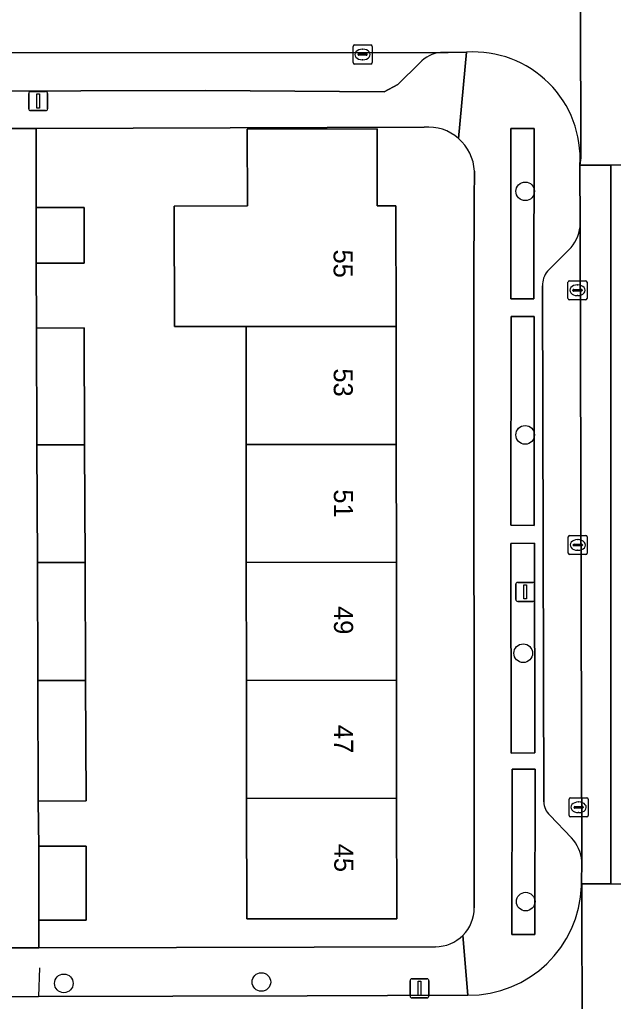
# Model space of a CAD drawing. Extents: x 160732 to 162107, y 387428 to 388479.
# Drawn here: x 161271.2 to 161302.4, y 388003.2 to 388054.8 of the extents above; entities that cross this region are included whole.
import ezdxf

# ---------------------------------------------------------------- set-up
doc = ezdxf.new("R2010")
doc.units = 0
for name, color, linetype in [('IMGEO_Boom', 7, 'Continuous'), ('IMGEO_Erf', 7, 'Continuous'), ('IMGEO_Groenvoorziening', 7, 'Continuous'), ('IMGEO_Haag', 7, 'Continuous'), ('IMGEO_Hek', 7, 'Continuous'), ('IMGEO_Kolk', 7, 'Continuous'), ('IMGEO_Lichtmast', 7, 'Continuous'), ('IMGEO_Pand', 7, 'Continuous'), ('IMGEO_Pand_nummerreeks', 7, 'Continuous'), ('IMGEO_Parkeervlak_open', 7, 'Continuous'), ('IMGEO_Rijbaan_lokaal_gesloten', 7, 'Continuous'), ('IMGEO_Rijbaan_lokaal_open', 7, 'Continuous'), ('IMGEO_Voetpad_open', 7, 'Continuous')]:
    doc.layers.add(name, color=color, linetype=linetype)

msp = doc.modelspace()

# ---------------------------------------------------------------- linework, layer by layer
at = {"layer": 'IMGEO_Boom'}
for centre in [(161297.78, 388045.784), (161297.776, 388032.984), (161297.675, 388021.509), (161297.806, 388008.457), (161273.535, 388004.159), (161283.918, 388004.231)]:
    msp.add_circle(centre, 0.489, dxfattribs=at)
at = {"layer": 'IMGEO_Erf'}
for points in [[(161292.47, 388049.151), (161272.075, 388049.094), (161272.087, 388044.937), (161274.604, 388044.939), (161274.608, 388042.007), (161272.091, 388042.004), (161272.103, 388038.586), (161274.604, 388038.614), (161274.63, 388032.47), (161274.657, 388026.271), (161274.683, 388020.071), (161274.711, 388013.748), (161272.194, 388013.739), (161272.219, 388011.365), (161274.712, 388011.368), (161274.716, 388007.484), (161272.223, 388007.481), (161272.227, 388006.024), (161286.684, 388006.059), (161293.061, 388006.088)], [(161295.088, 388040.975), (161295.105, 388045.376), (161295.11, 388046.852)], [(161295.101, 388008.125), (161295.088, 388040.975)]]:
    msp.add_lwpolyline(points, dxfattribs=at)
msp.add_lwpolyline([(161283.117, 388032.479), (161283.11, 388038.679), (161279.346, 388038.675), (161279.339, 388045.011), (161283.181, 388045.015), (161283.177, 388049.055), (161289.999, 388049.062), (161290.006, 388045.023), (161290.989, 388045.024), (161290.996, 388038.687), (161291.003, 388032.487), (161291.01, 388026.288), (161291.016, 388020.088), (161291.023, 388013.888), (161291.03, 388007.552), (161283.145, 388007.543), (161283.138, 388013.88), (161283.131, 388020.08), (161283.124, 388026.28)], close=True, dxfattribs=at)
for centre, radius, start, end in [((161292.685, 388046.731), 2.43, 48.9801, 95.0832), ((161292.69, 388046.736), 2.423, 2.7482, 48.9813), ((161293.068, 388008.12), 2.033, 314.9826, 0.1333), ((161293.068, 388008.124), 2.036, 269.814, 314.9063)]:
    msp.add_arc(centre, radius, start, end, dxfattribs=at)
at = {"layer": 'IMGEO_Groenvoorziening'}
for points in [[(161297.017, 388040.128), (161298.233, 388040.126), (161298.248, 388049.089), (161297.032, 388049.091)], [(161298.257, 388039.198), (161297.037, 388039.211), (161297.03, 388028.231), (161298.251, 388028.218)], [(161298.28, 388016.279), (161298.263, 388027.301), (161297.018, 388027.284), (161297.045, 388016.262)], [(161298.31, 388015.421), (161297.092, 388015.424), (161297.071, 388006.73), (161298.289, 388006.727)]]:
    msp.add_lwpolyline(points, close=True, dxfattribs=at)
at = {"layer": 'IMGEO_Haag'}
for points in [[(161297.017, 388040.128), (161298.233, 388040.126), (161298.248, 388049.089), (161297.032, 388049.091)], [(161298.257, 388039.198), (161297.037, 388039.211), (161297.03, 388028.231), (161298.251, 388028.218)], [(161298.28, 388016.279), (161298.263, 388027.301), (161297.018, 388027.284), (161297.045, 388016.262)], [(161298.31, 388015.421), (161297.092, 388015.424), (161297.071, 388006.73), (161298.289, 388006.727)]]:
    msp.add_lwpolyline(points, close=True, dxfattribs=at)
at = {"layer": 'IMGEO_Hek'}
msp.add_lwpolyline([(161272.264, 388004.981), (161272.205, 388003.473)], dxfattribs=at)
at = {"layer": 'IMGEO_Kolk'}
for p, q in [((161288.734, 388052.548), (161288.734, 388053.4)), ((161288.809, 388053.474), (161289.661, 388053.474)), ((161289.036, 388053.017), (161289.434, 388053.017)), ((161289.222, 388053.254), (161289.247, 388053.254)), ((161289.735, 388053.4), (161289.735, 388052.548)), ((161288.993, 388052.968), (161288.993, 388052.98)), ((161289.431, 388052.931), (161289.033, 388052.931)), ((161289.245, 388052.694), (161289.22, 388052.694)), ((161289.477, 388052.98), (161289.477, 388052.968)), ((161289.661, 388052.474), (161288.809, 388052.474)), ((161300.028, 388040.157), (161300.028, 388041.009)), ((161300.103, 388041.083), (161300.955, 388041.083)), ((161300.33, 388040.626), (161300.728, 388040.626)), ((161300.516, 388040.863), (161300.541, 388040.863)), ((161301.029, 388041.009), (161301.029, 388040.157)), ((161300.287, 388040.577), (161300.287, 388040.589)), ((161300.725, 388040.54), (161300.327, 388040.54)), ((161300.539, 388040.303), (161300.514, 388040.303)), ((161300.771, 388040.589), (161300.771, 388040.577)), ((161300.955, 388040.083), (161300.103, 388040.083)), ((161300.042, 388026.772), (161300.042, 388027.624)), ((161300.117, 388027.698), (161300.969, 388027.698)), ((161300.301, 388027.192), (161300.301, 388027.204)), ((161300.344, 388027.241), (161300.742, 388027.241)), ((161300.53, 388027.478), (161300.555, 388027.478)), ((161300.785, 388027.204), (161300.785, 388027.192)), ((161301.043, 388027.624), (161301.043, 388026.772)), ((161300.969, 388026.698), (161300.117, 388026.698)), ((161300.739, 388027.155), (161300.341, 388027.155)), ((161300.553, 388026.918), (161300.528, 388026.918)), ((161300.085, 388012.986), (161300.085, 388013.838)), ((161300.16, 388013.912), (161301.012, 388013.912)), ((161301.086, 388013.838), (161301.086, 388012.986)), ((161300.344, 388013.406), (161300.344, 388013.418)), ((161300.782, 388013.369), (161300.384, 388013.369)), ((161300.387, 388013.455), (161300.785, 388013.455)), ((161300.573, 388013.692), (161300.598, 388013.692)), ((161300.828, 388013.418), (161300.828, 388013.406)), ((161301.012, 388012.912), (161300.16, 388012.912)), ((161300.596, 388013.132), (161300.571, 388013.132))]:
    msp.add_line(p, q, dxfattribs=at)
for points in [[(161288.734, 388052.548), (161288.734, 388053.4)], [(161288.809, 388053.474), (161289.661, 388053.474)], [(161289.735, 388053.4), (161289.735, 388052.548)], [(161289.661, 388052.474), (161288.809, 388052.474)], [(161300.028, 388040.157), (161300.028, 388041.009)], [(161300.103, 388041.083), (161300.955, 388041.083)], [(161301.029, 388041.009), (161301.029, 388040.157)], [(161300.955, 388040.083), (161300.103, 388040.083)], [(161300.042, 388026.772), (161300.042, 388027.624)], [(161300.117, 388027.698), (161300.969, 388027.698)], [(161301.043, 388027.624), (161301.043, 388026.772)], [(161300.969, 388026.698), (161300.117, 388026.698)], [(161300.085, 388012.986), (161300.085, 388013.838)], [(161300.16, 388013.912), (161301.012, 388013.912)], [(161301.086, 388013.838), (161301.086, 388012.986)], [(161301.012, 388012.912), (161300.16, 388012.912)]]:
    msp.add_lwpolyline(points, dxfattribs=at)
for centre, radius, start, end in [((161288.811, 388053.398), 0.0765, 91.552, 178.448), ((161288.811, 388053.398), 0.0765, 91.552, 178.448), ((161289.033, 388052.977), 0.0403, 85.8775, 175.7526), ((161289.438, 388052.979), 0.0386, 1.7309, 96.639), ((161289.659, 388053.398), 0.0765, 1.552, 88.448), ((161289.659, 388053.398), 0.0765, 1.552, 88.448), ((161288.811, 388052.55), 0.0765, 181.552, 268.448), ((161288.811, 388052.55), 0.0765, 181.552, 268.448), ((161289.03, 388052.967), 0.0366, 178.938, 274.7102), ((161289.434, 388052.974), 0.043, 264.8664, 352.4533), ((161289.659, 388052.55), 0.0765, 271.552, 358.448), ((161289.659, 388052.55), 0.0765, 271.552, 358.448), ((161300.105, 388041.007), 0.0765, 91.552, 178.448), ((161300.105, 388041.007), 0.0765, 91.552, 178.448), ((161300.327, 388040.586), 0.0403, 85.8775, 175.7526), ((161300.732, 388040.588), 0.0386, 1.7309, 96.639), ((161300.953, 388041.007), 0.0765, 1.552, 88.448), ((161300.953, 388041.007), 0.0765, 1.552, 88.448), ((161300.105, 388040.159), 0.0765, 181.552, 268.448), ((161300.105, 388040.159), 0.0765, 181.552, 268.448), ((161300.324, 388040.576), 0.0366, 178.938, 274.7102), ((161300.728, 388040.583), 0.043, 264.8664, 352.4533), ((161300.953, 388040.159), 0.0765, 271.552, 358.448), ((161300.953, 388040.159), 0.0765, 271.552, 358.448), ((161300.119, 388027.622), 0.0765, 91.552, 178.448), ((161300.119, 388027.622), 0.0765, 91.552, 178.448), ((161300.341, 388027.201), 0.0403, 85.8775, 175.7526), ((161300.746, 388027.203), 0.0386, 1.7309, 96.639), ((161300.967, 388027.622), 0.0765, 1.552, 88.448), ((161300.967, 388027.622), 0.0765, 1.552, 88.448), ((161300.119, 388026.774), 0.0765, 181.552, 268.448), ((161300.119, 388026.774), 0.0765, 181.552, 268.448), ((161300.338, 388027.191), 0.0366, 178.938, 274.7102), ((161300.742, 388027.198), 0.043, 264.8664, 352.4533), ((161300.967, 388026.774), 0.0765, 271.552, 358.448), ((161300.967, 388026.774), 0.0765, 271.552, 358.448), ((161300.162, 388013.836), 0.0765, 91.552, 178.448), ((161300.162, 388013.836), 0.0765, 91.552, 178.448), ((161301.01, 388013.836), 0.0765, 1.552, 88.448), ((161301.01, 388013.836), 0.0765, 1.552, 88.448), ((161300.384, 388013.415), 0.0403, 85.8775, 175.7526), ((161300.381, 388013.405), 0.0366, 178.938, 274.7102), ((161300.785, 388013.412), 0.043, 264.8664, 352.4533), ((161300.789, 388013.417), 0.0386, 1.7309, 96.639), ((161300.162, 388012.988), 0.0765, 181.552, 268.448), ((161300.162, 388012.988), 0.0765, 181.552, 268.448), ((161301.01, 388012.988), 0.0765, 271.552, 358.448), ((161301.01, 388012.988), 0.0765, 271.552, 358.448)]:
    msp.add_arc(centre, radius, start, end, dxfattribs=at)
for centre, major_axis, ratio, start_param, end_param in [((161289.221, 388052.974), (-0.387, 0.002), 0.722429, 4.712389, 7.853982), ((161289.246, 388052.974), (-0.39, 0.002), 0.717154, 1.570796, 4.712389), ((161300.515, 388040.583), (-0.387, 0.002), 0.722429, 4.712389, 7.853982), ((161300.54, 388040.583), (-0.39, 0.002), 0.717154, 1.570796, 4.712389), ((161300.529, 388027.198), (-0.387, 0.002), 0.722429, 4.712389, 7.853982), ((161300.554, 388027.198), (-0.39, 0.002), 0.717154, 1.570796, 4.712389), ((161300.572, 388013.412), (-0.387, 0.002), 0.722429, 4.712389, 7.853982), ((161300.597, 388013.412), (-0.39, 0.002), 0.717154, 1.570796, 4.712389)]:
    msp.add_ellipse(centre, major_axis=major_axis, ratio=ratio, start_param=start_param, end_param=end_param, dxfattribs=at)
at = {"layer": 'IMGEO_Lichtmast'}
for p, q in [((161271.792, 388051.026), (161272.582, 388051.026)), ((161272.582, 388051.026), (161271.792, 388051.026)), ((161271.692, 388050.126), (161271.692, 388050.926)), ((161271.692, 388050.926), (161271.692, 388050.126)), ((161272.682, 388050.926), (161272.682, 388050.126)), ((161272.682, 388050.126), (161272.682, 388050.926)), ((161272.582, 388050.026), (161271.792, 388050.026)), ((161271.792, 388050.026), (161272.582, 388050.026)), ((161297.285, 388024.335), (161297.285, 388025.135)), ((161297.285, 388025.135), (161297.285, 388024.335)), ((161297.385, 388025.235), (161298.175, 388025.235)), ((161298.175, 388025.235), (161297.385, 388025.235)), ((161298.275, 388025.135), (161298.275, 388024.335)), ((161298.275, 388024.335), (161298.275, 388025.135)), ((161298.175, 388024.235), (161297.385, 388024.235)), ((161297.385, 388024.235), (161298.175, 388024.235)), ((161291.727, 388003.497), (161291.727, 388004.297)), ((161291.727, 388004.297), (161291.727, 388003.497)), ((161291.827, 388004.397), (161292.617, 388004.397)), ((161292.617, 388004.397), (161291.827, 388004.397)), ((161292.717, 388004.297), (161292.717, 388003.497)), ((161292.717, 388003.497), (161292.717, 388004.297)), ((161292.617, 388003.397), (161291.827, 388003.397)), ((161291.827, 388003.397), (161292.617, 388003.397))]:
    msp.add_line(p, q, dxfattribs=at)
for points in [[(161272.112, 388050.901), (161272.262, 388050.901), (161272.262, 388050.151), (161272.112, 388050.151), (161272.112, 388050.901)], [(161297.705, 388025.11), (161297.855, 388025.11), (161297.855, 388024.36), (161297.705, 388024.36), (161297.705, 388025.11)], [(161292.147, 388004.272), (161292.297, 388004.272), (161292.297, 388003.522), (161292.147, 388003.522), (161292.147, 388004.272)]]:
    msp.add_lwpolyline(points, dxfattribs=at)
for centre, start, end in [((161271.792, 388050.926), 90, 180), ((161271.792, 388050.926), 90, 180), ((161272.582, 388050.926), 0, 90), ((161272.582, 388050.926), 360, 90), ((161271.792, 388050.126), 180, 270), ((161271.792, 388050.126), 180, 270), ((161272.582, 388050.126), 270, 0), ((161272.582, 388050.126), 270, 0), ((161297.385, 388025.135), 90, 180), ((161297.385, 388025.135), 90, 180), ((161298.175, 388025.135), 0, 90), ((161298.175, 388025.135), 360, 90), ((161297.385, 388024.335), 180, 270), ((161297.385, 388024.335), 180, 270), ((161298.175, 388024.335), 270, 0), ((161298.175, 388024.335), 270, 0), ((161291.827, 388004.297), 90, 180), ((161291.827, 388004.297), 90, 180), ((161292.617, 388004.297), 0, 90), ((161292.617, 388004.297), 360, 90), ((161291.827, 388003.497), 180, 270), ((161291.827, 388003.497), 180, 270), ((161292.617, 388003.497), 270, 0), ((161292.617, 388003.497), 270, 0)]:
    msp.add_arc(centre, 0.1, start, end, dxfattribs=at)
at = {"layer": 'IMGEO_Pand'}
for points in [[(161290.989, 388045.024), (161290.006, 388045.023), (161289.999, 388049.062), (161283.177, 388049.055), (161283.181, 388045.015), (161279.339, 388045.011), (161279.346, 388038.675), (161283.11, 388038.679), (161290.996, 388038.687)], [(161274.608, 388042.007), (161274.604, 388044.939), (161272.087, 388044.937), (161272.091, 388042.004)], [(161274.604, 388038.614), (161272.103, 388038.586), (161272.126, 388032.468), (161274.63, 388032.47)], [(161283.11, 388038.679), (161283.117, 388032.479), (161291.003, 388032.487), (161290.996, 388038.687)], [(161274.63, 388032.47), (161272.126, 388032.468), (161272.148, 388026.269), (161274.657, 388026.271)], [(161291.01, 388026.288), (161291.003, 388032.487), (161283.117, 388032.479), (161283.124, 388026.28)], [(161274.657, 388026.271), (161272.148, 388026.269), (161272.171, 388020.069), (161274.683, 388020.071)], [(161291.016, 388020.088), (161291.01, 388026.288), (161283.124, 388026.28), (161283.131, 388020.08)], [(161272.194, 388013.739), (161274.711, 388013.748), (161274.683, 388020.071), (161272.171, 388020.069)], [(161291.023, 388013.888), (161291.016, 388020.088), (161283.131, 388020.08), (161283.138, 388013.88)], [(161283.138, 388013.88), (161283.145, 388007.543), (161291.03, 388007.552), (161291.023, 388013.888)], [(161274.716, 388007.484), (161274.712, 388011.368), (161272.219, 388011.365), (161272.223, 388007.481)]]:
    msp.add_lwpolyline(points, close=True, dxfattribs=at)
at = {"layer": 'IMGEO_Parkeervlak_open'}
for points in [[(161293.331, 388053.085), (161265.928, 388053.054), (161262.413, 388053.043), (161170.608, 388052.85)], [(161173.827, 388050.837), (161213.836, 388050.887), (161222.055, 388050.928), (161280.986, 388051.09), (161290.368, 388051.014), (161291.09, 388051.406), (161292.241, 388052.535)], [(161300.76, 388010.583), (161300.664, 388043.923)], [(161300.07, 388042.704), (161298.952, 388041.585)], [(161298.696, 388040.809), (161298.755, 388013.695)], [(161299.07, 388013.006), (161300.218, 388011.807)]]:
    msp.add_lwpolyline(points, dxfattribs=at)
for centre, radius, start, end in [((161293.534, 388051.328), 1.769, 96.5866, 136.9633), ((161298.581, 388044.184), 2.1, 315.1823, 352.8591), ((161299.765, 388040.887), 1.071, 139.327, 184.1579), ((161299.708, 388013.714), 0.953, 181.1417, 227.9966), ((161298.648, 388010.38), 2.122, 5.4957, 42.2729)]:
    msp.add_arc(centre, radius, start, end, dxfattribs=at)
at = {"layer": 'IMGEO_Rijbaan_lokaal_gesloten'}
for points in [[(161300.664, 388043.923), (161300.76, 388010.583), (161300.745, 388009.392), (161302.28, 388009.387), (161302.28, 388047.16), (161300.655, 388047.16)], [(161302.28, 388047.16), (161302.28, 388009.387), (161305.785, 388009.375), (161305.715, 388047.213)]]:
    msp.add_lwpolyline(points, close=True, dxfattribs=at)
at = {"layer": 'IMGEO_Rijbaan_lokaal_open'}
for points in [[(161305.575, 388070.665), (161307.113, 388070.665), (161307.023, 388087.71), (161307.047, 388087.929), (161305.805, 388087.926), (161302.072, 388087.918), (161302.155, 388064.216), (161300.631, 388064.21), (161300.631, 388063.997), (161300.669, 388063.691), (161300.696, 388047.536), (161300.655, 388047.16), (161302.28, 388047.16), (161305.715, 388047.213)], [(161305.785, 388009.375), (161302.28, 388009.387), (161300.745, 388009.392), (161300.751, 388009.313), (161300.785, 387992.369), (161302.464, 387992.392), (161305.805, 387992.439)]]:
    msp.add_lwpolyline(points, close=True, dxfattribs=at)
for points in [[(161300.655, 388047.16), (161300.696, 388047.536), (161300.669, 388063.691), (161300.631, 388063.997)], [(161294.168, 388058.061), (161265.907, 388058.035), (161265.928, 388053.054), (161293.331, 388053.085), (161293.733, 388053.086), (161294.7, 388053.094)], [(161300.745, 388009.392), (161300.744, 388009.276)], [(161300.785, 387992.369), (161300.751, 388009.313), (161300.745, 388009.392)], [(161294.763, 388003.535), (161286.33, 388003.51), (161272.205, 388003.473), (161248.16, 388003.396), (161248.197, 387991.584), (161253.311, 387991.581), (161253.263, 387997.417), (161292.099, 387997.498), (161295.299, 387997.485)]]:
    msp.add_lwpolyline(points, dxfattribs=at)
for centre, radius, start, end in [((161295.068, 388047.509), 5.598, 356.4299, 93.7725), ((161294.795, 388009.488), 5.953, 269.6925, 357.9616)]:
    msp.add_arc(centre, radius, start, end, dxfattribs=at)
at = {"layer": 'IMGEO_Voetpad_open'}
for points in [[(161294.7, 388053.094), (161293.733, 388053.086), (161293.331, 388053.085)], [(161294.28, 388048.564), (161294.7, 388053.094)], [(161294.7, 388053.094), (161294.28, 388048.564)], [(161292.241, 388052.535), (161291.09, 388051.406), (161290.368, 388051.014), (161280.986, 388051.09), (161222.055, 388050.928), (161222.058, 388049.802), (161213.839, 388049.782), (161213.836, 388050.887), (161173.827, 388050.837)], [(161169.409, 388048.766), (161213.161, 388048.984), (161216.511, 388048.935), (161219.668, 388048.943), (161224.221, 388048.959), (161270.677, 388049.09), (161272.075, 388049.094), (161292.47, 388049.151)], [(161270.737, 388006.02), (161272.227, 388006.024), (161272.223, 388007.481), (161272.219, 388011.365), (161272.194, 388013.739), (161272.171, 388020.069), (161272.148, 388026.269), (161272.126, 388032.468), (161272.103, 388038.586), (161272.091, 388042.004), (161272.087, 388044.937), (161272.075, 388049.094), (161270.677, 388049.09)], [(161295.11, 388046.852), (161295.105, 388045.376), (161295.088, 388040.975), (161295.101, 388008.125)], [(161300.664, 388043.923), (161300.655, 388047.16)], [(161298.952, 388041.585), (161300.07, 388042.704)], [(161298.755, 388013.695), (161298.696, 388040.809)], [(161300.218, 388011.807), (161299.07, 388013.006)], [(161300.744, 388009.276), (161300.745, 388009.392), (161300.76, 388010.583)], [(161293.061, 388006.088), (161286.684, 388006.059), (161272.227, 388006.024), (161270.737, 388006.02), (161270.656, 388006.02), (161248.184, 388005.966), (161248.16, 388003.396), (161272.205, 388003.473), (161286.33, 388003.51), (161294.763, 388003.535), (161294.505, 388006.682)], [(161294.505, 388006.682), (161294.763, 388003.535)]]:
    msp.add_lwpolyline(points, dxfattribs=at)
for points in [[(161297.017, 388040.128), (161297.032, 388049.091), (161298.248, 388049.089), (161298.233, 388040.126)], [(161297.037, 388039.211), (161298.257, 388039.198), (161298.251, 388028.218), (161297.03, 388028.231)], [(161297.018, 388027.284), (161298.263, 388027.301), (161298.28, 388016.279), (161297.045, 388016.262)], [(161298.31, 388015.421), (161298.289, 388006.727), (161297.071, 388006.73), (161297.092, 388015.424)]]:
    msp.add_lwpolyline(points, close=True, dxfattribs=at)
for centre, radius, start, end in [((161293.534, 388051.328), 1.769, 96.5866, 136.9633), ((161295.068, 388047.509), 5.598, 356.4299, 93.7725), ((161292.685, 388046.731), 2.43, 48.9801, 95.0832), ((161292.69, 388046.736), 2.423, 2.7482, 48.9813), ((161298.581, 388044.184), 2.1, 315.1823, 352.8591), ((161299.765, 388040.887), 1.071, 139.327, 184.1579), ((161299.708, 388013.714), 0.953, 181.1417, 227.9966), ((161298.648, 388010.38), 2.122, 5.4957, 42.2729), ((161294.795, 388009.488), 5.953, 269.6925, 357.9616), ((161293.068, 388008.12), 2.033, 314.9826, 0.1333), ((161293.068, 388008.124), 2.036, 269.814, 314.9063)]:
    msp.add_arc(centre, radius, start, end, dxfattribs=at)

# ---------------------------------------------------------------- texts
at = {"layer": 'IMGEO_Pand_nummerreeks'}
for s, rotation, p in [('55', 270.0628, (161287.711, 388042.725)), ('53', 270.0627, (161287.718, 388036.479)), ('51', 270.0627, (161287.726, 388030.12)), ('49', 270.0627, (161287.732, 388023.988)), ('47', 270.0627, (161287.739, 388017.743)), ('45', 270.0627, (161287.746, 388011.497))]:
    msp.add_text(s, height=1, rotation=rotation, dxfattribs=at).set_placement(p)

doc.saveas('drawing.dxf')
